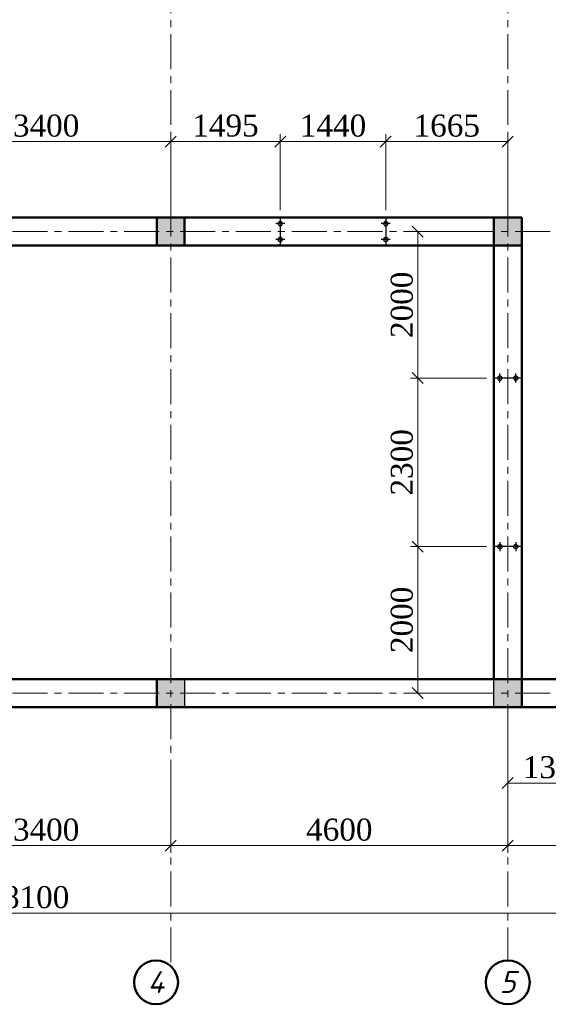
# Model space of a CAD drawing. Header units: millimetres. Extents: x 2063114 to 14983986, y -126020516 to 213791.
# Tile 598 of 656: x 2338853 to 2346066, y -137836 to -124396. Entities that reach past the tile are written whole.
import ezdxf

# ---------------------------------------------------------------- set-up
doc = ezdxf.new("R2010")
doc.units = ezdxf.units.MM
doc.linetypes.add('ACAD_ISO10W100', pattern=[18, 12, -3, 0, -3])
doc.linetypes.add('осевая', pattern=[50.8, 31.75, -6.35, 6.35, -6.35])
doc.layers.get('Defpoints').update_dxf_attribs({"color": 6, "lineweight": 35})
doc.layers.add('.', color=7, linetype='Continuous', lineweight=15)
doc.layers.add('сплошная_толстая', color=7, linetype='Continuous', lineweight=50)
doc.layers.add('пунктир', color=1, linetype='ACAD_ISO10W100')
doc.styles.add('GOST 2.304', font='isocpeur.ttf', dxfattribs={"oblique": 15})
doc.styles.add('Times New Roman', font='times.ttf')
doc.dimstyles.new('Миржалол100', dxfattribs={"dimtxt": 300, "dimasz": 150, "dimexe": 100, "dimexo": 100, "dimgap": 63, "dimtad": 1, "dimdec": 0, "dimtxsty": 'Times New Roman', "dimblk": 'OBLIQUE', "dimcen": 100, "dimclrd": 256, "dimclre": 256, "dimclrt": 256, "dimadec": 0, "dimazin": 0, "dimtfac": 1, "dimtdec": 0, "dimtmove": 1, "dimatfit": 3, "dimfxl": 800, "dimlwd": 13, "dimlwe": 13, "dimarcsym": 0})

# ---------------------------------------------------------------- blocks, each defined once
blk = doc.blocks.new('_Oblique')
at = {"color": 0, "linetype": 'ByBlock', "lineweight": -2}
blk.add_line((-0.5, -0.5), (0.5, 0.5), dxfattribs=at)
blk = doc.blocks.new('*D3503')
at = {"linetype": 'Continuous', "lineweight": 13, "transparency": 16777216}
for p, q in [((2324914, -134549), (2324914, -136690)), ((2353014, -134549), (2353014, -136690)), ((2324914, -136590), (2353014, -136590))]:
    blk.add_line(p, q, dxfattribs=at)
at = {"layer": 'Defpoints', "color": 0, "transparency": 16777216}
for p in [(2324914, -134449), (2353014, -134449), (2353014, -136590)]:
    blk.add_point(p, dxfattribs=at)
at = {"lineweight": 13, "transparency": 16777216, "xscale": 150, "yscale": 150, "zscale": 150, "rotation": 180}
blk.add_blockref('_Oblique', (2324914, -136590), dxfattribs=at)
at = {"lineweight": 13, "transparency": 16777216, "xscale": 150, "yscale": 150, "zscale": 150}
blk.add_blockref('_Oblique', (2353014, -136590), dxfattribs=at)
at = {"transparency": 16777216, "insert": (2338964, -136375), "char_height": 300, "attachment_point": 5, "style": 'Times New Roman', "bg_fill": 3, "box_fill_scale": 1.1, "bg_fill_color": 256, "bg_fill_true_color": 13158600, "bg_fill_transparency": 0}
blk.add_mtext('28100', dxfattribs=at)
blk = doc.blocks.new('*D3504')
at = {"linetype": 'Continuous', "lineweight": 13, "transparency": 16777216}
for p, q in [((2337514, -134549), (2337514, -135770)), ((2340914, -134549), (2340914, -135770)), ((2337514, -135670), (2340914, -135670))]:
    blk.add_line(p, q, dxfattribs=at)
at = {"layer": 'Defpoints', "color": 0, "transparency": 16777216}
for p in [(2337514, -134449), (2340914, -134449), (2340914, -135670)]:
    blk.add_point(p, dxfattribs=at)
at = {"lineweight": 13, "transparency": 16777216, "xscale": 150, "yscale": 150, "zscale": 150, "rotation": 180}
blk.add_blockref('_Oblique', (2337514, -135670), dxfattribs=at)
at = {"lineweight": 13, "transparency": 16777216, "xscale": 150, "yscale": 150, "zscale": 150}
blk.add_blockref('_Oblique', (2340914, -135670), dxfattribs=at)
at = {"transparency": 16777216, "insert": (2339214, -135454), "char_height": 300, "attachment_point": 5, "style": 'Times New Roman', "bg_fill": 3, "box_fill_scale": 1.1, "bg_fill_color": 256, "bg_fill_true_color": 13158600, "bg_fill_transparency": 0}
blk.add_mtext('3400', dxfattribs=at)
blk = doc.blocks.new('*D3510')
at = {"linetype": 'Continuous', "lineweight": 13, "transparency": 16777216}
for p, q in [((2345514, -134549), (2345514, -135770)), ((2353014, -134549), (2353014, -135770)), ((2345514, -135670), (2353014, -135670))]:
    blk.add_line(p, q, dxfattribs=at)
at = {"layer": 'Defpoints', "color": 0, "transparency": 16777216}
for p in [(2345514, -134449), (2353014, -134449), (2353014, -135670)]:
    blk.add_point(p, dxfattribs=at)
at = {"lineweight": 13, "transparency": 16777216, "xscale": 150, "yscale": 150, "zscale": 150, "rotation": 180}
blk.add_blockref('_Oblique', (2345514, -135670), dxfattribs=at)
at = {"lineweight": 13, "transparency": 16777216, "xscale": 150, "yscale": 150, "zscale": 150}
blk.add_blockref('_Oblique', (2353014, -135670), dxfattribs=at)
at = {"transparency": 16777216, "insert": (2349264, -135453), "char_height": 300, "attachment_point": 5, "style": 'Times New Roman', "bg_fill": 3, "box_fill_scale": 1.1, "bg_fill_color": 256, "bg_fill_true_color": 13158600, "bg_fill_transparency": 0}
blk.add_mtext('7500', dxfattribs=at)
blk = doc.blocks.new('*D3505')
at = {"linetype": 'Continuous', "lineweight": 13, "transparency": 16777216}
for p, q in [((2340914, -134549), (2340914, -135770)), ((2345514, -134549), (2345514, -135770)), ((2340914, -135670), (2345514, -135670))]:
    blk.add_line(p, q, dxfattribs=at)
at = {"layer": 'Defpoints', "color": 0, "transparency": 16777216}
for p in [(2340914, -134449), (2345514, -134449), (2345514, -135670)]:
    blk.add_point(p, dxfattribs=at)
at = {"lineweight": 13, "transparency": 16777216, "xscale": 150, "yscale": 150, "zscale": 150, "rotation": 180}
blk.add_blockref('_Oblique', (2340914, -135670), dxfattribs=at)
at = {"lineweight": 13, "transparency": 16777216, "xscale": 150, "yscale": 150, "zscale": 150}
blk.add_blockref('_Oblique', (2345514, -135670), dxfattribs=at)
at = {"transparency": 16777216, "insert": (2343214, -135454), "char_height": 300, "attachment_point": 5, "style": 'Times New Roman', "bg_fill": 3, "box_fill_scale": 1.1, "bg_fill_color": 256, "bg_fill_true_color": 13158600, "bg_fill_transparency": 0}
blk.add_mtext('4600', dxfattribs=at)
blk = doc.blocks.new('ЦУЦУАУР')
at = {"layer": '.'}
h = blk.add_hatch(color=256, dxfattribs=at)
h.dxf.hatch_style = 1
edge = h.paths.add_edge_path()
edge.add_arc((0, 108), 29.9, 0, 360)
edge = h.paths.add_edge_path()
edge.add_arc((0, -108), 29.9, 0, 360)
at = {"color": 5}
for p, q in [((0, 190), (0, -190)), ((-61, 108), (61, 108)), ((-61, -108), (61, -108))]:
    blk.add_line(p, q, dxfattribs=at)
at = {"color": 5, "lineweight": 30}
for centre in [(0, 108), (0, -108)]:
    blk.add_circle(centre, 29.9, dxfattribs=at)
blk = doc.blocks.new('*D3827')
at = {"color": 5, "linetype": 'Continuous', "lineweight": 13, "transparency": 16777216}
for p, q in [((2345514, -133878), (2345514, -134917)), ((2346829, -133878), (2346829, -134917)), ((2345514, -134817), (2346829, -134817))]:
    blk.add_line(p, q, dxfattribs=at)
at = {"layer": 'Defpoints', "color": 0, "transparency": 16777216}
for p in [(2345514, -133778), (2346829, -133778), (2346829, -134817)]:
    blk.add_point(p, dxfattribs=at)
at = {"color": 5, "lineweight": 13, "transparency": 16777216, "xscale": 150, "yscale": 150, "zscale": 150, "rotation": 180}
blk.add_blockref('_Oblique', (2345514, -134817), dxfattribs=at)
at = {"color": 5, "lineweight": 13, "transparency": 16777216, "xscale": 150, "yscale": 150, "zscale": 150}
blk.add_blockref('_Oblique', (2346829, -134817), dxfattribs=at)
at = {"color": 5, "transparency": 16777216, "insert": (2346171, -134601), "char_height": 300, "attachment_point": 5, "style": 'Times New Roman', "bg_fill": 3, "box_fill_scale": 1.1, "bg_fill_color": 256, "bg_fill_true_color": 13158600, "bg_fill_transparency": 0}
blk.add_mtext('1315', dxfattribs=at)
blk = doc.blocks.new('*D3883')
at = {"color": 5, "linetype": 'Continuous', "lineweight": 13, "transparency": 16777216}
for p, q in [((2345224, -131588), (2344185, -131588)), ((2344285, -133588), (2344285, -131588)), ((2345224, -133588), (2344185, -133588))]:
    blk.add_line(p, q, dxfattribs=at)
at = {"layer": 'Defpoints', "color": 0, "transparency": 16777216}
for p in [(2344285, -131588), (2345324, -131588), (2345324, -133588)]:
    blk.add_point(p, dxfattribs=at)
at = {"color": 5, "lineweight": 13, "transparency": 16777216, "xscale": 150, "yscale": 150, "zscale": 150}
for p, rotation in [((2344285, -131588), 90), ((2344285, -133588), 270)]:
    blk.add_blockref('_Oblique', p, dxfattribs=dict(at, rotation=rotation))
at = {"color": 5, "transparency": 16777216, "insert": (2344069, -132588), "char_height": 300, "attachment_point": 5, "rotation": 90, "style": 'Times New Roman', "bg_fill": 3, "box_fill_scale": 1.1, "bg_fill_color": 256, "bg_fill_true_color": 13158600, "bg_fill_transparency": 0}
blk.add_mtext('2000', dxfattribs=at)
blk = doc.blocks.new('*D3884')
at = {"color": 5, "linetype": 'Continuous', "lineweight": 13, "transparency": 16777216}
for p, q in [((2345224, -129288), (2344185, -129288)), ((2344285, -131588), (2344285, -129288)), ((2345224, -131588), (2344185, -131588))]:
    blk.add_line(p, q, dxfattribs=at)
at = {"layer": 'Defpoints', "color": 0, "transparency": 16777216}
for p in [(2344285, -129288), (2345324, -129288), (2345324, -131588)]:
    blk.add_point(p, dxfattribs=at)
at = {"color": 5, "lineweight": 13, "transparency": 16777216, "xscale": 150, "yscale": 150, "zscale": 150}
for p, rotation in [((2344285, -129288), 90), ((2344285, -131588), 270)]:
    blk.add_blockref('_Oblique', p, dxfattribs=dict(at, rotation=rotation))
at = {"color": 5, "transparency": 16777216, "insert": (2344069, -130438), "char_height": 300, "attachment_point": 5, "rotation": 90, "style": 'Times New Roman', "bg_fill": 3, "box_fill_scale": 1.1, "bg_fill_color": 256, "bg_fill_true_color": 13158600, "bg_fill_transparency": 0}
blk.add_mtext('2300', dxfattribs=at)
blk = doc.blocks.new('*D3885')
at = {"color": 5, "linetype": 'Continuous', "lineweight": 13, "transparency": 16777216}
for p, q in [((2345224, -127288), (2344185, -127288)), ((2344285, -129288), (2344285, -127288)), ((2345224, -129288), (2344185, -129288))]:
    blk.add_line(p, q, dxfattribs=at)
at = {"layer": 'Defpoints', "color": 0, "transparency": 16777216}
for p in [(2344285, -127288), (2345324, -127288), (2345324, -129288)]:
    blk.add_point(p, dxfattribs=at)
at = {"color": 5, "lineweight": 13, "transparency": 16777216, "xscale": 150, "yscale": 150, "zscale": 150}
for p, rotation in [((2344285, -127288), 90), ((2344285, -129288), 270)]:
    blk.add_blockref('_Oblique', p, dxfattribs=dict(at, rotation=rotation))
at = {"color": 5, "transparency": 16777216, "insert": (2344069, -128288), "char_height": 300, "attachment_point": 5, "rotation": 90, "style": 'Times New Roman', "bg_fill": 3, "box_fill_scale": 1.1, "bg_fill_color": 256, "bg_fill_true_color": 13158600, "bg_fill_transparency": 0}
blk.add_mtext('2000', dxfattribs=at)
blk = doc.blocks.new('*D3903')
at = {"color": 5, "linetype": 'Continuous', "lineweight": 13, "transparency": 16777216}
for p, q in [((2342409, -126998), (2342409, -125959)), ((2342409, -126059), (2343849, -126059)), ((2343849, -126998), (2343849, -125959))]:
    blk.add_line(p, q, dxfattribs=at)
at = {"layer": 'Defpoints', "color": 0, "transparency": 16777216}
for p in [(2343849, -126059), (2342409, -127098), (2343849, -127098)]:
    blk.add_point(p, dxfattribs=at)
at = {"color": 5, "lineweight": 13, "transparency": 16777216, "xscale": 150, "yscale": 150, "zscale": 150, "rotation": 180}
blk.add_blockref('_Oblique', (2342409, -126059), dxfattribs=at)
at = {"color": 5, "lineweight": 13, "transparency": 16777216, "xscale": 150, "yscale": 150, "zscale": 150}
blk.add_blockref('_Oblique', (2343849, -126059), dxfattribs=at)
at = {"color": 5, "transparency": 16777216, "insert": (2343129, -125844), "char_height": 300, "attachment_point": 5, "style": 'Times New Roman', "bg_fill": 3, "box_fill_scale": 1.1, "bg_fill_color": 256, "bg_fill_true_color": 13158600, "bg_fill_transparency": 0}
blk.add_mtext('1440', dxfattribs=at)
blk = doc.blocks.new('*D3904')
at = {"color": 5, "linetype": 'Continuous', "lineweight": 13, "transparency": 16777216}
for p, q in [((2343849, -126998), (2343849, -125959)), ((2345514, -126059), (2343849, -126059)), ((2345514, -126998), (2345514, -125959))]:
    blk.add_line(p, q, dxfattribs=at)
at = {"layer": 'Defpoints', "color": 0, "transparency": 16777216}
for p in [(2343849, -126059), (2343849, -127098), (2345514, -127098)]:
    blk.add_point(p, dxfattribs=at)
at = {"color": 5, "lineweight": 13, "transparency": 16777216, "xscale": 150, "yscale": 150, "zscale": 150, "rotation": 180}
blk.add_blockref('_Oblique', (2343849, -126059), dxfattribs=at)
at = {"color": 5, "lineweight": 13, "transparency": 16777216, "xscale": 150, "yscale": 150, "zscale": 150}
blk.add_blockref('_Oblique', (2345514, -126059), dxfattribs=at)
at = {"color": 5, "transparency": 16777216, "insert": (2344681, -125844), "char_height": 300, "attachment_point": 5, "style": 'Times New Roman', "bg_fill": 3, "box_fill_scale": 1.1, "bg_fill_color": 256, "bg_fill_true_color": 13158600, "bg_fill_transparency": 0}
blk.add_mtext('1665', dxfattribs=at)
blk = doc.blocks.new('*D3905')
at = {"color": 5, "linetype": 'Continuous', "lineweight": 13, "transparency": 16777216}
for p, q in [((2337514, -126998), (2337514, -125959)), ((2340914, -126059), (2337514, -126059)), ((2340914, -126998), (2340914, -125959))]:
    blk.add_line(p, q, dxfattribs=at)
at = {"layer": 'Defpoints', "color": 0, "transparency": 16777216}
for p in [(2337514, -126059), (2337514, -127098), (2340914, -127098)]:
    blk.add_point(p, dxfattribs=at)
at = {"color": 5, "lineweight": 13, "transparency": 16777216, "xscale": 150, "yscale": 150, "zscale": 150, "rotation": 180}
blk.add_blockref('_Oblique', (2337514, -126059), dxfattribs=at)
at = {"color": 5, "lineweight": 13, "transparency": 16777216, "xscale": 150, "yscale": 150, "zscale": 150}
blk.add_blockref('_Oblique', (2340914, -126059), dxfattribs=at)
at = {"color": 5, "transparency": 16777216, "insert": (2339214, -125844), "char_height": 300, "attachment_point": 5, "style": 'Times New Roman', "bg_fill": 3, "box_fill_scale": 1.1, "bg_fill_color": 256, "bg_fill_true_color": 13158600, "bg_fill_transparency": 0}
blk.add_mtext('3400', dxfattribs=at)
blk = doc.blocks.new('*D3912')
at = {"color": 5, "linetype": 'Continuous', "lineweight": 13, "transparency": 16777216}
for p, q in [((2340914, -126998), (2340914, -125959)), ((2340914, -126059), (2342409, -126059)), ((2342409, -126998), (2342409, -125959))]:
    blk.add_line(p, q, dxfattribs=at)
at = {"layer": 'Defpoints', "color": 0, "transparency": 16777216}
for p in [(2342409, -126059), (2340914, -127098), (2342409, -127098)]:
    blk.add_point(p, dxfattribs=at)
at = {"color": 5, "lineweight": 13, "transparency": 16777216, "xscale": 150, "yscale": 150, "zscale": 150, "rotation": 180}
blk.add_blockref('_Oblique', (2340914, -126059), dxfattribs=at)
at = {"color": 5, "lineweight": 13, "transparency": 16777216, "xscale": 150, "yscale": 150, "zscale": 150}
blk.add_blockref('_Oblique', (2342409, -126059), dxfattribs=at)
at = {"color": 5, "transparency": 16777216, "insert": (2341661, -125843), "char_height": 300, "attachment_point": 5, "style": 'Times New Roman', "bg_fill": 3, "box_fill_scale": 1.1, "bg_fill_color": 256, "bg_fill_true_color": 13158600, "bg_fill_transparency": 0}
blk.add_mtext('1495', dxfattribs=at)

msp = doc.modelspace()

# ---------------------------------------------------------------- hatches: boundary and pattern name
at = {"ltscale": 150, "transparency": 33554687}
h = msp.add_hatch(color=256, dxfattribs=at)
h.dxf.hatch_style = 1
h.paths.add_polyline_path([(2341103.69656, -127098.13137), (2340723.69656, -127098.13137), (2340723.69656, -127478.13137), (2341103.69656, -127478.13137)])
h = msp.add_hatch(color=256, dxfattribs=at)
h.dxf.hatch_style = 1
h.paths.add_polyline_path([(2345703.69656, -127098.13137), (2345323.69656, -127098.13137), (2345323.69656, -127478.13137), (2345703.69656, -127478.13137)])
h = msp.add_hatch(color=256, dxfattribs=at)
h.dxf.hatch_style = 1
h.paths.add_polyline_path([(2341103.69656, -133398.13137), (2340723.69656, -133398.13137), (2340723.69656, -133778.13137), (2341103.69656, -133778.13137)])
h = msp.add_hatch(color=256, dxfattribs=at)
h.dxf.hatch_style = 1
h.paths.add_polyline_path([(2345703.69656, -133398.13137), (2345323.69656, -133398.13137), (2345323.69656, -133778.13137), (2345703.69656, -133778.13137)])

# ---------------------------------------------------------------- linework, layer by layer
at = {"ltscale": 150}
for points in [[(2340723.69656, -127098.13137), (2341103.69656, -127098.13137), (2341103.69656, -127478.13137), (2340723.69656, -127478.13137)], [(2345323.69656, -127098.13137), (2345703.69656, -127098.13137), (2345703.69656, -127478.13137), (2345323.69656, -127478.13137)], [(2340723.69656, -133398.13137), (2341103.69656, -133398.13137), (2341103.69656, -133778.13137), (2340723.69656, -133778.13137)], [(2345323.69656, -133398.13137), (2345703.69656, -133398.13137), (2345703.69656, -133778.13137), (2345323.69656, -133778.13137)]]:
    msp.add_lwpolyline(points, close=True, dxfattribs=at)
at = {"layer": 'пунктир', "linetype": 'осевая', "lineweight": 9, "ltscale": 15}
for p, q in [((2321230.61783, -127288.13137), (2353013.69656, -127288.13137)), ((2321230.61783, -133588.13137), (2353013.69656, -133588.13137))]:
    msp.add_line(p, q, dxfattribs=at)
at = {"layer": 'сплошная_толстая', "ltscale": 150}
for p, q in [((2330623.69656, -127098.13137), (2345703.69656, -127098.13137)), ((2340723.69656, -127478.13137), (2340723.69656, -127098.13137)), ((2341103.69656, -127478.13137), (2341103.69656, -127098.13137)), ((2345323.69656, -127478.13137), (2345323.69656, -127098.13137)), ((2345323.69656, -127098.13137), (2345443.69656, -127098.13137)), ((2345703.69656, -133398.13137), (2345703.69656, -127098.13137)), ((2330623.69656, -127478.13137), (2345323.69656, -127478.13137)), ((2345323.69656, -133398.13137), (2345323.69656, -127478.13137)), ((2345323.69656, -127478.13137), (2345703.69656, -127478.13137)), ((2352823.69656, -133398.13137), (2325103.69656, -133398.13137)), ((2340723.69656, -133778.13137), (2340723.69656, -133398.13137)), ((2345323.69656, -133398.13137), (2345703.69656, -133398.13137)), ((2345703.69656, -133778.13137), (2345703.69656, -133398.13137)), ((2353203.69656, -133778.13137), (2324723.69656, -133778.13137))]:
    msp.add_line(p, q, dxfattribs=at)
at = {"layer": 'сплошная_толстая', "color": 0, "ltscale": 150}
for centre in [(2340713.69656, -137535.7162), (2345513.69656, -137535.7162)]:
    msp.add_circle(centre, 300, dxfattribs=at)

# ---------------------------------------------------------------- block references
at = {"xscale": -1}
for p in [(2342408.69655, -127288.13137), (2343848.69656, -127288.13137)]:
    msp.add_blockref('ЦУЦУАУР', p, dxfattribs=at)
at = {"xscale": -1, "rotation": 270}
msp.add_blockref('ЦУЦУАУР', (2345513.69657, -129288.13137), dxfattribs=at)
at = {"rotation": 270}
msp.add_blockref('ЦУЦУАУР', (2345513.69657, -131588.13137), dxfattribs=at)

# ---------------------------------------------------------------- texts
at = {"layer": 'сплошная_толстая', "color": 0, "ltscale": 150, "char_height": 300, "width": 255.0496237, "attachment_point": 2, "style": 'GOST 2.304'}
for s, insert in [('4', (2340711.61962, -137381.70205)), ('5', (2345511.61962, -137381.70204))]:
    msp.add_mtext(s, dxfattribs=dict(at, insert=insert))

# ---------------------------------------------------------------- dimensions: what is measured, and where the dimension line sits
dim = msp.add_linear_dim(base=(2353013.69656, -136590.19108), p1=(2324913.69656, -134448.97153), p2=(2353013.69656, -134448.97153), dimstyle='Миржалол100', override={"dimtfill": 1, "dimtfillclr": 256})
dim.commit()
dim.dimension.update_dxf_attribs({"geometry": '*D3503', "text_midpoint": (2338963.69656, -136374.59555)})

# ---------------------------------------------------------------- next in the draw order: linework, layer by layer
at = {"layer": 'пунктир', "linetype": 'осевая', "lineweight": 9, "ltscale": 15}
msp.add_line((2345513.69656, -114688.13137), (2345513.69656, -137235.7162), dxfattribs=at)

# ---------------------------------------------------------------- next in the draw order: dimensions: what is measured, and where the dimension line sits
at = {"color": 5}
for base, p1, p2, angle, picture, middle in [((2343848.69656, -126059.3655), (2342408.69655, -127098.13137), (2343848.69656, -127098.13137), 180, '*D3903', (2343128.69656, -125843.76997)), ((2344284.93071, -131588.13137), (2345323.69656, -133588.13137), (2345323.69657, -131588.13137), 270, '*D3883', (2344069.33518, -132588.13137))]:
    dim = msp.add_linear_dim(base=base, p1=p1, p2=p2, angle=angle, dimstyle='Миржалол100', override={"dimclrd": 5, "dimclre": 5, "dimclrt": 5, "dimtfill": 1, "dimtfillclr": 256}, dxfattribs=at)
    dim.commit()
    dim.dimension.update_dxf_attribs({"geometry": picture, "text_midpoint": middle})
dim = msp.add_linear_dim(base=(2340913.69656, -135669.52121), p1=(2337513.69656, -134448.97153), p2=(2340913.69656, -134448.97153), dimstyle='Миржалол100', override={"dimtfill": 1, "dimtfillclr": 256})
dim.commit()
dim.dimension.update_dxf_attribs({"geometry": '*D3504', "text_midpoint": (2339213.69656, -135453.92568)})

# ---------------------------------------------------------------- next in the draw order: linework, layer by layer
at = {"layer": 'пунктир', "linetype": 'осевая', "lineweight": 9, "ltscale": 15}
msp.add_line((2340913.69656, -114688.13137), (2340913.69656, -137312.1094), dxfattribs=at)

# ---------------------------------------------------------------- next in the draw order: dimensions: what is measured, and where the dimension line sits
at = {"color": 5}
dim = msp.add_linear_dim(base=(2343848.69656, -126059.3655), p1=(2345513.69656, -127098.13137), p2=(2343848.69656, -127098.13137), dimstyle='Миржалол100', override={"dimclrd": 5, "dimclre": 5, "dimclrt": 5, "dimtfill": 1, "dimtfillclr": 256}, dxfattribs=at)
dim.commit()
dim.dimension.update_dxf_attribs({"geometry": '*D3904', "text_midpoint": (2344681.19656, -125843.76997)})
dim = msp.add_linear_dim(base=(2344284.93071, -129288.13137), p1=(2345323.69657, -131588.13137), p2=(2345323.69657, -129288.13137), angle=270, dimstyle='Миржалол100', override={"dimclrd": 5, "dimclre": 5, "dimclrt": 5, "dimtfill": 1, "dimtfillclr": 256}, dxfattribs=at)
dim.commit()
dim.dimension.update_dxf_attribs({"geometry": '*D3884', "text_midpoint": (2344069.33518, -130438.13137)})
dim = msp.add_linear_dim(base=(2353013.69656, -135669.52121), p1=(2345513.69656, -134448.97153), p2=(2353013.69656, -134448.97153), dimstyle='Миржалол100', override={"dimtfill": 1, "dimtfillclr": 256})
dim.commit()
dim.dimension.update_dxf_attribs({"geometry": '*D3510', "text_midpoint": (2349263.69656, -135453.49309)})

# ---------------------------------------------------------------- next in the draw order: dimensions: what is measured, and where the dimension line sits
dim = msp.add_linear_dim(base=(2337513.69656, -126059.3655), p1=(2340913.69656, -127098.13137), p2=(2337513.69656, -127098.13137), dimstyle='Миржалол100', override={"dimclrd": 5, "dimclre": 5, "dimclrt": 5, "dimtfill": 1, "dimtfillclr": 256}, dxfattribs=at)
dim.commit()
dim.dimension.update_dxf_attribs({"geometry": '*D3905', "text_midpoint": (2339213.69656, -125843.76997)})
dim = msp.add_linear_dim(base=(2344284.93071, -127288.13137), p1=(2345323.69657, -129288.13137), p2=(2345323.69656, -127288.13137), angle=270, dimstyle='Миржалол100', override={"dimclrd": 5, "dimclre": 5, "dimclrt": 5, "dimtfill": 1, "dimtfillclr": 256})
dim.commit()
dim.dimension.update_dxf_attribs({"geometry": '*D3885', "text_midpoint": (2344069.33518, -128288.13137)})
dim = msp.add_linear_dim(base=(2345513.69656, -135669.52121), p1=(2340913.69656, -134448.97153), p2=(2345513.69656, -134448.97153), dimstyle='Миржалол100', override={"dimtfill": 1, "dimtfillclr": 256})
dim.commit()
dim.dimension.update_dxf_attribs({"geometry": '*D3505', "text_midpoint": (2343213.69656, -135453.92568)})

# ---------------------------------------------------------------- next in the draw order: dimensions: what is measured, and where the dimension line sits
dim = msp.add_linear_dim(base=(2342408.69655, -126059.3655), p1=(2340913.69656, -127098.13137), p2=(2342408.69655, -127098.13137), angle=180, dimstyle='Миржалол100', override={"dimclrd": 5, "dimclre": 5, "dimclrt": 5, "dimtfill": 1, "dimtfillclr": 256}, dxfattribs=at)
dim.commit()
dim.dimension.update_dxf_attribs({"geometry": '*D3912', "text_midpoint": (2341661.19656, -125843.33738)})
dim = msp.add_linear_dim(base=(2346828.69656, -134816.89723), p1=(2345513.69656, -133778.13137), p2=(2346828.69656, -133778.13137), dimstyle='Миржалол100', override={"dimclrd": 5, "dimclre": 5, "dimclrt": 5, "dimtfill": 1, "dimtfillclr": 256}, dxfattribs=at)
dim.commit()
dim.dimension.update_dxf_attribs({"geometry": '*D3827', "text_midpoint": (2346171.19656, -134601.3017)})

doc.saveas('drawing.dxf')
